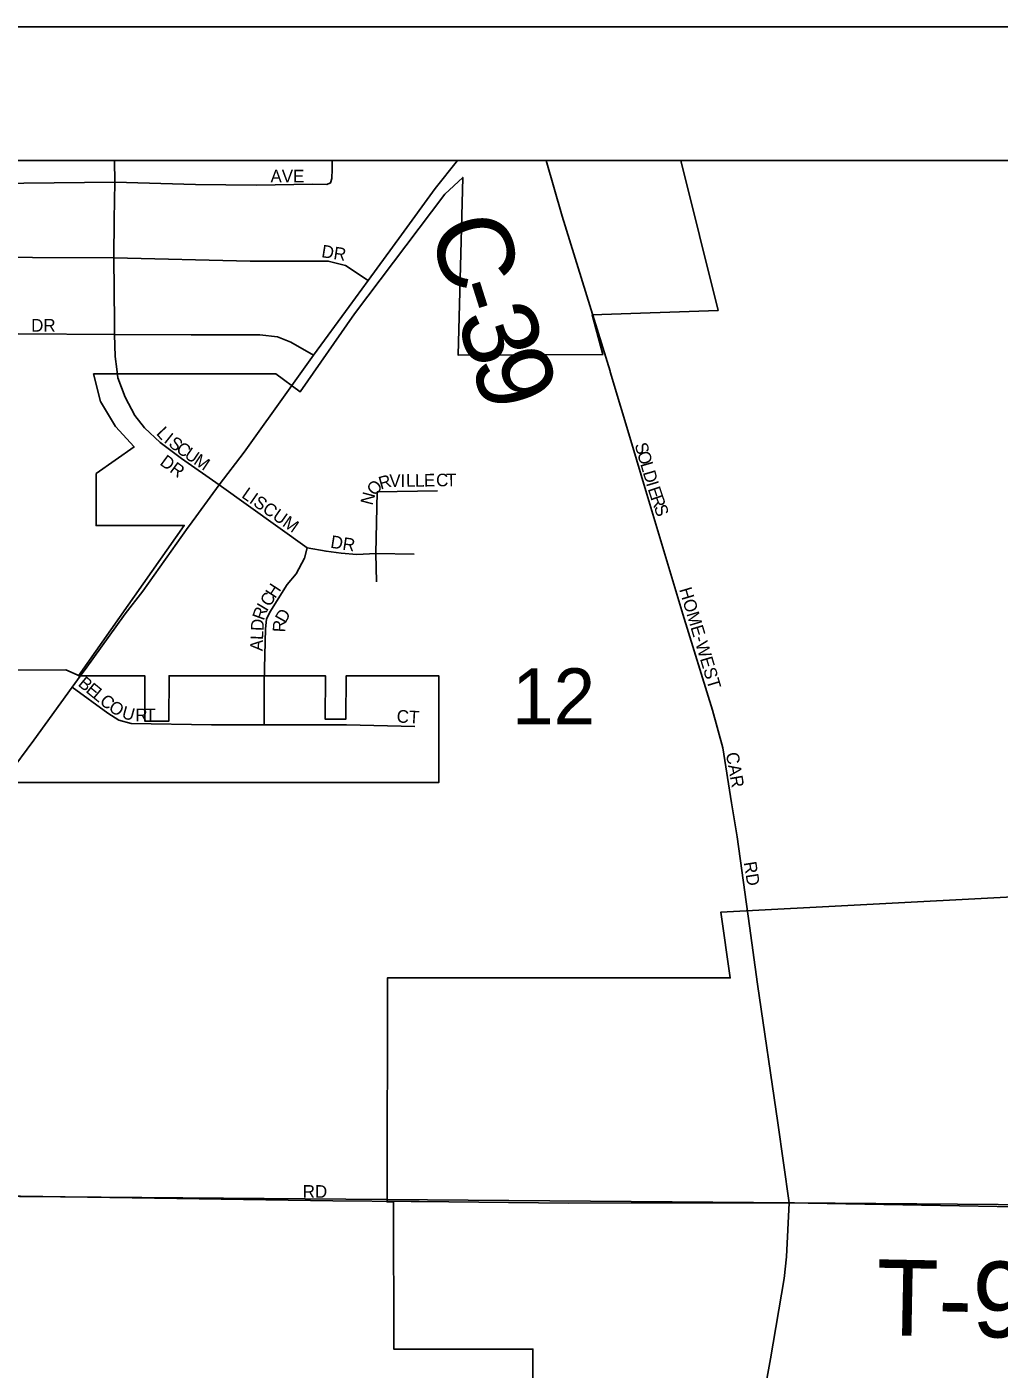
# Model space of a CAD drawing. Extents: x -209 to 4852, y 0 to 905.
# Drawn here: x 465.65 to 480.21, y 320.46 to 340.56 of the extents above; entities that cross this region are included whole.
import ezdxf

# ---------------------------------------------------------------- set-up
doc = ezdxf.new("R2010")
doc.units = 0
for name, color, linetype in [('Default', 7, 'Continuous'), ('GM_P_County_Alignment', 7, 'Continuous'), ('GM_X_Airport_Location_Class_2', 7, 'Continuous'), ('GM_X_Airport_Location_Class_3', 7, 'Continuous'), ('GM_X_County_Road_Text', 7, 'Continuous'), ('GM_X_County_ROW', 7, 'Continuous'), ('GM_X_County_Subdivision_Text', 7, 'Continuous'), ('GM_X_Interstate_Location', 7, 'Continuous'), ('GM_X_Minor_Lake_Text', 7, 'Continuous'), ('GM_X_Minor_River', 7, 'Continuous'), ('GM_X_Township_Road', 7, 'Continuous'), ('GM_X_Township_Road_Text', 7, 'Continuous'), ('GM_X_Township_Text', 7, 'Continuous'), ('GM_X_US_Location', 7, 'Continuous'), ('SH_Data', 7, 'Continuous')]:
    doc.layers.add(name, color=color, linetype=linetype)

msp = doc.modelspace()

# ---------------------------------------------------------------- linework, layer by layer
at = {"layer": 'Default'}
msp.add_lwpolyline([(571.768, 202.559), (571.768, 338.559), (435.768, 338.559), (435.768, 202.559)], close=True, dxfattribs=at)
at = {"layer": 'GM_X_Airport_Location_Class_2'}
for points in [[(468.528, 333.701), (467.96, 334.095), (467.642, 334.335), (467.409, 334.555), (467.263, 334.739), (467.12, 335.014), (467.007, 335.305), (466.992, 335.433)], [(476.466, 327.099), (476.282, 328.435), (476.199, 328.943), (476.07, 329.765), (475.913, 330.328), (475.469, 331.768), (474.915, 333.615), (474.703, 334.317), (474.383, 335.396)], [(471.446, 332.667), (470.874, 332.674), (470.59, 332.66), (470.355, 332.681), (470.126, 332.708), (469.842, 332.761), (468.528, 333.701)], [(470.88, 332.249), (470.874, 332.674), (470.894, 333.597), (471.797, 333.611)], [(469.202, 330.76), (469.222, 331.548), (469.236, 331.69), (469.283, 331.798), (469.546, 332.209), (469.681, 332.371), (469.802, 332.606), (469.842, 332.761)], [(463.21, 323.087), (470.226, 322.984), (471.402, 322.972), (471.521, 322.971)]]:
    msp.add_lwpolyline(points, dxfattribs=at)
at = {"layer": 'GM_X_County_Road_Text'}
for points in [[(474.383, 335.396), (474.38, 335.406), (473.66, 337.724), (473.421, 338.559)], [(477.062, 322.955), (476.891, 324.151), (476.587, 326.228), (476.466, 327.099)], [(476.587, 319.548), (476.781, 320.619), (476.988, 321.819), (477.021, 322.147), (477.062, 322.955)]]:
    msp.add_lwpolyline(points, dxfattribs=at)
at = {"layer": 'GM_X_County_ROW'}
for points in [[(466.992, 335.433), (466.97, 335.623), (466.961, 335.951), (466.961, 336.131), (466.947, 337.101), (466.956, 337.673), (466.963, 338.236), (466.959, 338.559)], [(453.169, 330.519), (453.538, 330.632), (455.073, 330.708), (456.006, 330.753), (457.225, 330.78), (457.951, 330.818), (458.541, 330.827), (459.144, 330.837), (460.034, 330.851), (462.46, 330.891), (462.71, 330.895), (464.593, 330.927), (466.232, 330.932), (466.444, 330.837)], [(471.521, 322.971), (473.752, 322.948), (477.062, 322.955)], [(477.062, 322.955), (477.062, 322.955), (480.46, 322.891), (482.619, 322.862), (482.778, 322.86)]]:
    msp.add_lwpolyline(points, dxfattribs=at)
at = {"layer": 'GM_X_County_Subdivision_Text'}
for points in [[(469.588, 335.155), (469.937, 335.643), (470.471, 336.371), (470.758, 336.764), (471.254, 337.447), (471.759, 338.14), (472.097, 338.559)], [(468.06, 333.068), (468.08, 333.096), (468.528, 333.701), (468.902, 334.194), (469.588, 335.155)], [(466.444, 330.837), (466.52, 330.939), (467.117, 331.77), (467.383, 332.112), (468.06, 333.068)], [(464.529, 328.215), (465.366, 329.359), (465.749, 329.878), (466.325, 330.672), (466.444, 330.837)]]:
    msp.add_lwpolyline(points, dxfattribs=at)
at = {"layer": 'GM_X_Minor_Lake_Text'}
msp.add_lwpolyline([(482.84, 285.356), (482.984, 295.952), (483.074, 303.486), (483.171, 310.029), (483.249, 313.713), (483.369, 322.855), (483.392, 325.723), (483.334, 338.559), (435.768, 338.559), (435.768, 263.429)], dxfattribs=at)
at = {"layer": 'GM_X_Minor_River'}
for points in [[(483.207, 338.559), (463.281, 338.559), (463.093, 323.066), (483.246, 322.903), (483.256, 323.774)], [(483.246, 322.903), (483.023, 303.524), (462.61, 303.563), (463.093, 323.066)]]:
    msp.add_lwpolyline(points, close=True, dxfattribs=at)
at = {"layer": 'GM_X_Township_Text'}
for points in [[(470.22, 338.559), (470.219, 338.43), (470.213, 338.29), (470.195, 338.225), (470.139, 338.199), (469.927, 338.204), (469.081, 338.19), (468.17, 338.198), (466.963, 338.236), (465.141, 338.215), (463.999, 338.214), (463.649, 338.206), (463.484, 338.153), (463.303, 338.149), (462.713, 338.147)], [(463.93, 335.954), (463.909, 336.744), (463.953, 336.889), (464.047, 337), (464.172, 337.088), (464.509, 337.111), (466.947, 337.101), (468.99, 337.053), (470.16, 337.053), (470.416, 336.988), (470.758, 336.764)], [(469.937, 335.643), (469.599, 335.838), (469.401, 335.917), (469.137, 335.949), (468.108, 335.95), (466.961, 335.951), (465.527, 335.963), (463.93, 335.954), (463.673, 335.96), (463.484, 336.007), (463.245, 336.092), (463.016, 336.152), (462.697, 336.152), (461.509, 336.174), (461.205, 336.162), (460.905, 336.105), (460.609, 335.983), (459.9, 335.618), (459.555, 335.492), (459.331, 335.451), (458.529, 335.436)], [(466.325, 330.672), (466.857, 330.282), (467.022, 330.18), (467.207, 330.13), (468.41, 330.111), (469.202, 330.11), (470.432, 330.108), (471.457, 330.087)], [(469.202, 330.11), (469.202, 330.76)]]:
    msp.add_lwpolyline(points, dxfattribs=at)
at = {"layer": 'GM_X_US_Location'}
for points in [[(515.21, 338.559), (475.437, 338.559), (475.998, 336.313), (474.111, 336.247), (474.273, 335.652), (472.103, 335.645), (472.174, 338.304), (471.907, 338.055), (470.555, 336.261), (469.741, 335.095), (469.373, 335.362), (466.647, 335.362), (466.749, 334.949), (466.972, 334.576), (467.253, 334.269), (466.682, 333.87), (466.682, 333.093), (468.004, 333.094), (466.421, 330.844), (467.413, 330.844), (467.411, 330.166), (467.772, 330.163), (467.777, 330.844), (470.118, 330.845), (470.113, 330.195), (470.425, 330.195), (470.43, 330.845), (471.813, 330.845), (471.813, 329.245), (465.291, 329.244)], [(515.21, 338.559), (475.437, 338.559), (475.998, 336.313), (474.111, 336.247), (474.273, 335.652), (472.103, 335.645), (472.174, 338.304), (471.907, 338.055), (470.555, 336.261), (469.741, 335.095), (469.373, 335.362), (466.647, 335.362), (466.749, 334.949), (466.972, 334.576), (467.253, 334.269), (466.682, 333.87), (466.682, 333.093), (468.004, 333.094), (466.421, 330.844), (467.413, 330.844), (467.411, 330.166), (467.772, 330.163), (467.777, 330.844), (470.118, 330.845), (470.113, 330.195), (470.425, 330.195), (470.43, 330.845), (471.813, 330.845), (471.813, 329.245), (465.291, 329.244)], [(473.224, 317.214), (473.224, 320.764), (471.141, 320.764), (471.137, 322.968), (471.04, 322.967), (471.046, 326.321), (476.179, 326.321), (476.04, 327.306), (482.594, 327.648)], [(473.224, 317.214), (473.224, 320.764), (471.141, 320.764), (471.137, 322.968), (471.04, 322.967), (471.046, 326.321), (476.179, 326.321), (476.04, 327.306), (482.594, 327.648)]]:
    msp.add_lwpolyline(points, dxfattribs=at)
at = {"layer": 'SH_Data'}
for p, q in [((433.768, 340.559), (573.768, 340.559)), ((435.768, 338.559), (571.768, 338.559))]:
    msp.add_line(p, q, dxfattribs=at)

# ---------------------------------------------------------------- texts
at = {"layer": 'GM_P_County_Alignment'}
for s, rotation, p in [('C', 286.7142, (471.659, 337.567)), ('-', 287.5308, (471.932, 336.656)), ('3', 287.6488, (472.074, 336.209)), ('9', 287.6886, (472.286, 335.541))]:
    msp.add_text(s, height=1.136, rotation=rotation, dxfattribs=at).set_placement(p)
at = {"layer": 'GM_X_Airport_Location_Class_3'}
for s, height, rotation, p in [('L', 0.189, 313.1063, (467.573, 334.465)), ('I', 0.189, 321.4853, (467.687, 334.348)), ('S', 0.189, 322.6829, (467.755, 334.293)), ('C', 0.189, 324.1809, (467.866, 334.209)), ('U', 0.189, 325.9128, (467.992, 334.118)), ('S', 0.189, 286.3433, (474.746, 334.304)), ('O', 0.189, 286.3267, (474.783, 334.176)), ('DR', 0.1894, 323.7506, (467.625, 334.013)), ('M', 0.189, 326.2996, (468.131, 334.023)), ('L', 0.189, 286.3658, (474.83, 334.016)), ('R', 0.189, 15.6362, (470.944, 333.631)), ('V', 0.189, 0.7635, (471.076, 333.67)), ('I', 0.189, 0.7635, (471.243, 333.672)), ('L', 0.189, 0.7635, (471.326, 333.673)), ('L', 0.189, 0.7635, (471.459, 333.675)), ('E', 0.189, 0.7635, (471.593, 333.677)), ('C', 0.189, 0.7635, (471.776, 333.679)), ('T', 0.189, 0.7635, (471.926, 333.681)), ('D', 0.189, 286.3476, (474.868, 333.888)), ('LISCUM', 0.1894, 325.0981, (468.849, 333.523)), ('N', 0.189, 75.1272, (470.82, 333.387)), ('O', 0.189, 45.3817, (470.85, 333.526)), ('I', 0.189, 286.8181, (474.915, 333.726)), ('E', 0.189, 288.3152, (474.941, 333.641)), ('R', 0.189, 289.1362, (474.983, 333.512)), ('S', 0.189, 289.1561, (475.033, 333.37)), ('DR', 0.1894, 351.0327, (470.184, 332.762)), ('H', 0.189, 56.8918, (469.364, 331.991)), ('C', 0.189, 57.1991, (469.283, 331.865)), ('HOME-WEST', 0.1894, 286.701, (475.412, 332.137)), ('R', 0.189, 69.9214, (469.193, 331.662)), ('I', 0.189, 58.9538, (469.241, 331.795)), ('D', 0.189, 60.5994, (469.517, 331.619)), ('D', 0.189, 87.4933, (469.189, 331.511)), ('R', 0.189, 86.5979, (469.515, 331.491)), ('A', 0.189, 87.4858, (469.176, 331.211)), ('L', 0.189, 87.4582, (469.183, 331.378)), ('CAR', 0.1894, 279.7847, (476.113, 329.683)), ('RD', 0.1894, 278.9673, (476.38, 328.049)), ('RD', 0.1894, 0, (469.778, 323.029))]:
    msp.add_text(s, height=height, rotation=rotation, dxfattribs=at).set_placement(p)
at = {"layer": 'GM_X_Interstate_Location'}
for s, height, rotation, p in [('AVE', 0.1894, 0, (469.295, 338.229)), ('DR', 0.1894, 351.0221, (470.049, 337.112)), ('DR', 0.1894, 0, (465.711, 335.996)), ('B', 0.189, 320.5893, (466.401, 330.705)), ('E', 0.189, 320.6101, (466.517, 330.609)), ('L', 0.189, 320.6107, (466.62, 330.525)), ('C', 0.189, 320.5893, (466.723, 330.44)), ('O', 0.189, 326.7279, (466.857, 330.332)), ('U', 0.189, 344.8666, (467.056, 330.213)), ('R', 0.189, 0.0415, (467.271, 330.163)), ('T', 0.189, 0, (467.421, 330.163)), ('CT', 0.1894, 356.635, (471.18, 330.146))]:
    msp.add_text(s, height=height, rotation=rotation, dxfattribs=at).set_placement(p)
at = {"layer": 'GM_X_Township_Road'}
msp.add_text('T-90', height=1.1364, rotation=358.9383, dxfattribs=at).set_placement((478.358, 320.972))
at = {"layer": 'GM_X_Township_Road_Text'}
msp.add_text('12', height=0.8371, rotation=0, dxfattribs=at).set_placement((472.911, 330.118))

doc.saveas('drawing.dxf')
